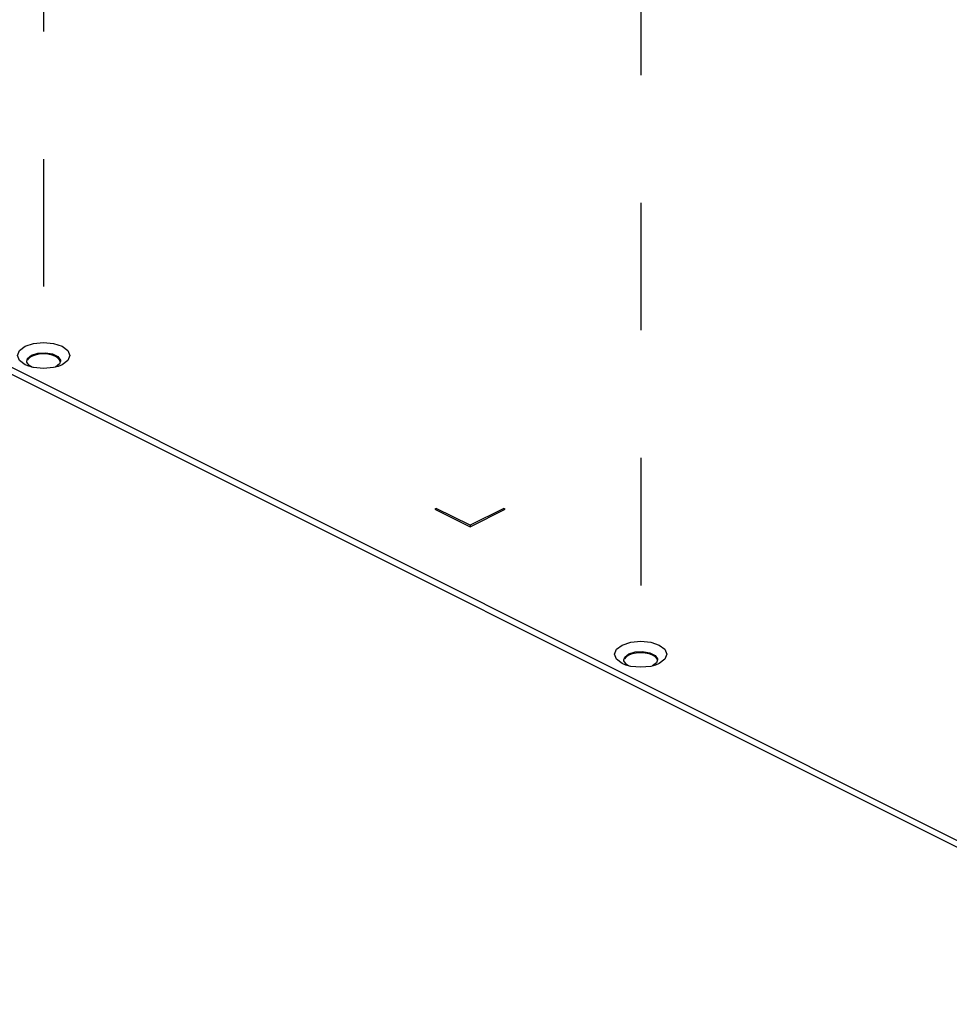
# Paper-space layout '005_EXP_CORICANT_PE_DRAWING_3_1' of a CAD drawing. Header units: millimetres. Extents: x 6 to 413, y 7 to 290.
# Tile 311 of 362: x 212 to 229, y 228 to 246. Entities that reach past the tile are written whole.
import ezdxf

# ---------------------------------------------------------------- set-up
doc = ezdxf.new("R2010")
doc.units = ezdxf.units.MM
doc.header["$LTSCALE"] = 23.1
doc.linetypes.add('DASHED', pattern=[0.2, 0.1, -0.1])
doc.layers.add('000_OFFSET-LINES', color=7, linetype='CONTINUOUS')
doc.layers.add('COVER_CORIENT_BL79', color=7, linetype='CONTINUOUS')

# ---------------------------------------------------------------- blocks, each defined once
blk = doc.blocks.new('COVER_CORIENT_BL79', base_point=(229.287, 247.679))
at = {"layer": 'COVER_CORIENT_BL79', "color": 3, "linetype": 'Continuous'}
for p, q in [((199.547, 245.407), (234.505, 227.929)), ((211.875, 239.419), (211.808, 239.446)), ((212.477, 239.446), (212.409, 239.418)), ((212.58, 239.523), (212.477, 239.446)), ((211.962, 239.395), (211.875, 239.419)), ((212.409, 239.418), (212.324, 239.395)), ((219.258, 236.845), (219.232, 236.832)), ((219.232, 236.832), (219.869, 236.514)), ((219.869, 236.54), (219.258, 236.845)), ((220.48, 236.845), (219.869, 236.54)), ((219.869, 236.514), (220.505, 236.832)), ((220.505, 236.832), (220.48, 236.845)), ((223.399, 234.114), (223.296, 234.037)), ((222.694, 234.009), (222.627, 234.037)), ((222.781, 233.986), (222.694, 234.009)), ((223.228, 234.009), (223.143, 233.986)), ((223.296, 234.037), (223.228, 234.009))]:
    blk.add_line(p, q, dxfattribs=at)
at = {"layer": 'COVER_CORIENT_BL79', "color": 7, "linetype": 'Continuous'}
for p, q in [((199.547, 245.283), (234.38, 227.866)), ((211.854, 239.563), (211.927, 239.62)), ((211.927, 239.62), (212.042, 239.657)), ((211.927, 239.62), (211.927, 239.597)), ((212.222, 239.637), (212.143, 239.642)), ((212.296, 239.621), (212.222, 239.637)), ((212.359, 239.597), (212.296, 239.621)), ((211.837, 239.512), (211.854, 239.563)), ((211.839, 239.495), (211.837, 239.512)), ((212.432, 239.462), (212.359, 239.404)), ((212.449, 239.512), (212.432, 239.462)), ((219.258, 236.845), (219.258, 236.832)), ((220.48, 236.845), (220.48, 236.832)), ((219.869, 236.54), (219.869, 236.509)), ((222.656, 234.103), (222.673, 234.153)), ((222.658, 234.086), (222.656, 234.103)), ((222.673, 234.153), (222.745, 234.211)), ((222.745, 234.211), (222.861, 234.247)), ((222.745, 234.211), (222.745, 234.188)), ((223.041, 234.227), (222.962, 234.232)), ((223.115, 234.212), (223.041, 234.227)), ((223.178, 234.188), (223.115, 234.212)), ((223.268, 234.103), (223.25, 234.052)), ((223.25, 234.052), (223.178, 233.995))]:
    blk.add_line(p, q, dxfattribs=at)
at = {"layer": 'COVER_CORIENT_BL79', "color": 3, "linetype": 'Continuous'}
for points in [[(211.808, 239.781), (211.962, 239.832), (212.143, 239.85), (212.324, 239.832), (212.477, 239.781), (212.58, 239.704)], [(211.808, 239.446), (211.706, 239.523), (211.67, 239.613), (211.706, 239.704), (211.808, 239.781)], [(212.58, 239.704), (212.616, 239.613), (212.58, 239.523)], [(212.324, 239.395), (212.143, 239.377), (211.962, 239.395)], [(222.627, 234.037), (222.525, 234.114), (222.489, 234.204), (222.525, 234.295), (222.627, 234.371)], [(222.627, 234.371), (222.781, 234.423), (222.962, 234.441), (223.143, 234.423), (223.296, 234.371), (223.399, 234.295)], [(223.399, 234.295), (223.435, 234.204), (223.399, 234.114)], [(223.143, 233.986), (222.962, 233.968), (222.781, 233.986)]]:
    blk.add_lwpolyline(points, dxfattribs=at)
at = {"layer": 'COVER_CORIENT_BL79', "color": 7, "linetype": 'Continuous'}
for points in [[(212.143, 239.642), (212.064, 239.637), (211.99, 239.621), (211.927, 239.597)], [(212.042, 239.657), (212.177, 239.664), (212.306, 239.642)], [(212.306, 239.642), (212.402, 239.594), (212.447, 239.529), (212.449, 239.512)], [(211.942, 239.4), (211.884, 239.431), (211.839, 239.495)], [(211.927, 239.597), (211.878, 239.565), (211.847, 239.528)], [(212.445, 239.502), (212.439, 239.528), (212.408, 239.565), (212.359, 239.597)], [(222.745, 234.188), (222.697, 234.156), (222.666, 234.119)], [(222.962, 234.232), (222.882, 234.227), (222.809, 234.212), (222.745, 234.188)], [(222.861, 234.247), (222.996, 234.255), (223.125, 234.232)], [(223.125, 234.232), (223.221, 234.184), (223.266, 234.12), (223.268, 234.103)], [(223.264, 234.093), (223.257, 234.119), (223.227, 234.156), (223.178, 234.188)], [(222.761, 233.991), (222.703, 234.021), (222.658, 234.086)]]:
    blk.add_lwpolyline(points, dxfattribs=at)

psp = doc.layouts.new('005_EXP_CORICANT_PE_DRAWING_3_1')

# ---------------------------------------------------------------- linework, layer by layer
at = {"layer": '000_OFFSET-LINES', "color": 4, "linetype": 'DASHED'}
for p, q in [((212.143, 252.411), (212.143, 239.582)), ((222.962, 247.001), (222.962, 234.204))]:
    psp.add_line(p, q, dxfattribs=at)

# ---------------------------------------------------------------- block references
at = {"layer": 'COVER_CORIENT_BL79'}
psp.add_blockref('COVER_CORIENT_BL79', (229.287, 247.679), dxfattribs=at)

doc.saveas('drawing.dxf')
